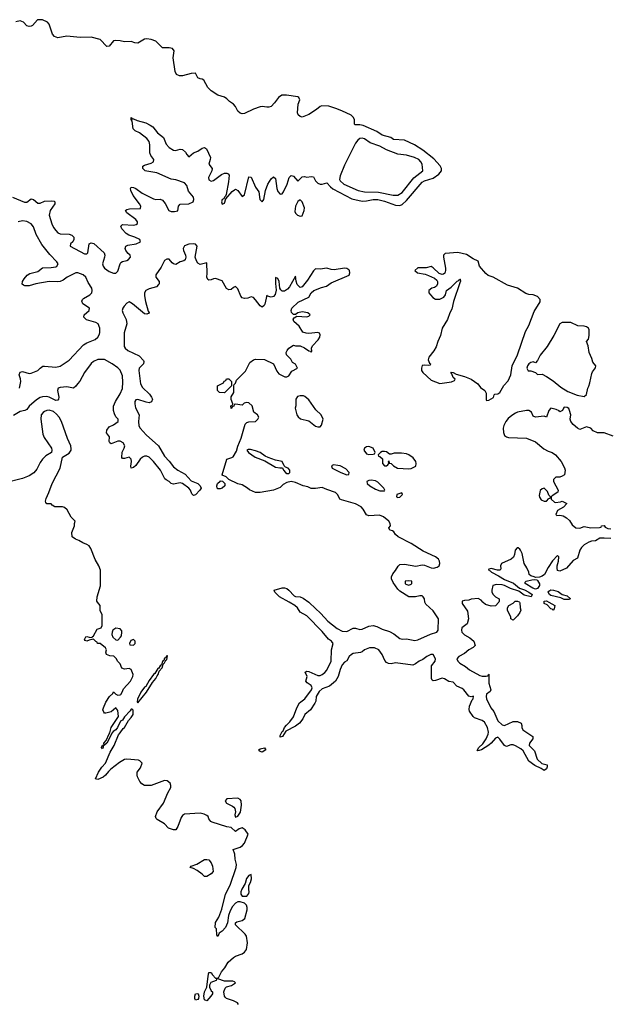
# Model space of a CAD drawing. Header units: inches. Extents: x 2106670 to 2322961, y 36024 to 224899.
# Tile 280 of 281: x 2282505 to 2287824, y 206377 to 215251. Entities that reach past the tile are written whole.
import ezdxf

# ---------------------------------------------------------------- set-up
doc = ezdxf.new("R2010")
doc.units = ezdxf.units.IN
doc.header["$MEASUREMENT"] = 0
doc.layers.add('C2280', color=7, linetype='Continuous')
doc.layers.add('C2281', color=7, linetype='Continuous')

msp = doc.modelspace()

# ---------------------------------------------------------------- linework, layer by layer
at = {"layer": 'C2280', "color": 5}
for points, elevation in [([(2284475.3, 206375.3), (2284468, 206390), (2284430, 206409), (2284368, 206430), (2284358, 206438), (2284348.7, 206450), (2284342.4, 206490), (2284356.9, 206523.1), (2284366.7, 206533.3), (2284414, 206546), (2284448.7, 206570), (2284440.4, 206580.4), (2284425.6, 206585.6), (2284350, 206583.7), (2284290, 206606), (2284278, 206602), (2284274, 206590), (2284227.1, 206572.9), (2284214.8, 206550), (2284213.4, 206530), (2284230, 206498.8), (2284241, 206490), (2284241, 206470), (2284226.4, 206450), (2284190, 206409), (2284170, 206418), (2284164.7, 206450), (2284169.6, 206490.4), (2284189.3, 206530), (2284201.2, 206630), (2284210, 206662), (2284230, 206662), (2284241.4, 206641.4), (2284270, 206612), (2284290, 206612), (2284299, 206621), (2284322.7, 206670), (2284354.1, 206705.9), (2284383.3, 206756.7), (2284430, 206798.8), (2284449.5, 206810.5), (2284510, 206831), (2284530, 206846), (2284549.2, 206870), (2284556.2, 206930), (2284549.2, 206990), (2284537.2, 207010), (2284448.4, 207091.6), (2284448, 207110), (2284460.9, 207119.1), (2284510, 207131), (2284533.2, 207150), (2284553.1, 207226.9), (2284553.6, 207250), (2284549.3, 207270), (2284530, 207289.3), (2284490, 207299.3), (2284470, 207299.3), (2284450, 207289.3), (2284421.3, 207258.7), (2284400.4, 207219.6), (2284384.5, 207175.5), (2284376, 207110), (2284357.3, 207070), (2284330, 207037.2), (2284302.8, 207017.2), (2284290, 206988.7), (2284282, 207002), (2284278, 207058), (2284266, 207070), (2284270, 207114), (2284299, 207161), (2284326, 207234), (2284359.5, 207370), (2284399.5, 207450), (2284455.1, 207610), (2284457.2, 207637.2), (2284445.2, 207685.2), (2284444, 207730), (2284428.4, 207771.6), (2284490, 207794), (2284512.1, 207807.9), (2284529, 207830), (2284564, 207910), (2284537.2, 207950), (2284510, 207966), (2284483, 207957), (2284450, 207935.3), (2284410, 207969), (2284370, 207977.2), (2284238, 208018), (2284225.2, 208025.2), (2284209.2, 208049.2), (2284202, 208070), (2284190, 208079), (2284168, 208090), (2284130, 208098), (2283988.2, 208091.8), (2283970, 208079), (2283958.8, 208061.2), (2283930, 207978), (2283911.2, 207948.9), (2283890, 207948), (2283844.7, 207964.7), (2283810, 208002), (2283742.7, 208042.7), (2283735.3, 208050), (2283728.7, 208070), (2283744, 208110), (2283799.3, 208190), (2283838.3, 208281.7), (2283866, 208330), (2283866, 208350), (2283859.3, 208370), (2283831.9, 208391.9), (2283810, 208395.1), (2283690, 208348.7), (2283630, 208348.7), (2283605.2, 208365.2), (2283586, 208386), (2283565.6, 208425.6), (2283562, 208442), (2283564, 208470), (2283592.1, 208507.9), (2283608.7, 208550), (2283588.7, 208570), (2283575.9, 208575.9), (2283470, 208586), (2283450, 208582.7), (2283405.1, 208554.9), (2283325.5, 208494.5), (2283303.8, 208476.2), (2283278, 208442), (2283256, 208424), (2283210, 208402), (2283188.7, 208408.7), (2283215.3, 208470), (2283245.2, 208514.8), (2283278, 208550), (2283319, 208650), (2283357.2, 208710), (2283393.6, 208806.4), (2283410, 208822), (2283437.2, 208862.8), (2283450, 208872), (2283484.7, 208935.3), (2283510, 208962), (2283528, 208990), (2283527.3, 209027.3), (2283518, 209038), (2283510, 209038), (2283499.8, 209020.2), (2283450, 208968), (2283430, 208938), (2283411.6, 208928.4), (2283384.7, 208870), (2283370.9, 208849.1), (2283346, 208834), (2283336.9, 208823.1), (2283290.9, 208729.1), (2283258, 208702), (2283258, 208690), (2283250, 208678), (2283242, 208690), (2283250, 208711.3), (2283266, 208714), (2283264, 208730), (2283284.7, 208755.3), (2283310, 208814), (2283318, 208822), (2283329.6, 208870), (2283395.3, 208970), (2283390, 209026), (2283370, 209048), (2283330, 209014), (2283281.2, 209001.2), (2283270, 209002), (2283262, 209010), (2283255.3, 209030), (2283259, 209050), (2283280.2, 209099.8), (2283315.3, 209150), (2283343.1, 209176.9), (2283350, 209194), (2283371.6, 209171.6), (2283390, 209162), (2283410, 209164.7), (2283415.3, 209170), (2283428.7, 209190), (2283440.2, 209219.8), (2283502, 209290), (2283522.7, 209330), (2283526, 209350), (2283510, 209394), (2283490, 209402.7), (2283450, 209397.2), (2283425.2, 209405.2), (2283410, 209446), (2283390, 209466), (2283374.6, 209494.6), (2283353.6, 209513.6), (2283316.4, 209516.4), (2283286, 209530), (2283282, 209550), (2283288, 209570), (2283278, 209590), (2283230, 209628), (2283206, 209630), (2283202, 209642), (2283190, 209646), (2283170, 209668), (2283130, 209659), (2283110, 209648.7), (2283095.3, 209655.3), (2283090, 209666), (2283102, 209690), (2283110, 209692.7), (2283130, 209684.7), (2283156.4, 209683.6), (2283158, 209690), (2283170, 209698), (2283202.5, 209757.5), (2283238, 209770), (2283248.7, 209790), (2283248.4, 209888.4), (2283230, 209926), (2283229, 209970), (2283206.5, 210000)], 40), ([(2286491.2, 210000), (2286491, 209990), (2286539, 209919), (2286548.3, 209851.7), (2286535.6, 209804.4), (2286487.9, 209770), (2286483.8, 209750), (2286488.3, 209731.7), (2286510, 209705.6), (2286559.8, 209679.8), (2286596.4, 209650), (2286607.7, 209610), (2286588.8, 209591.2), (2286548.9, 209571.1), (2286510, 209538.7), (2286460.5, 209510), (2286442, 209490), (2286450.4, 209470), (2286470.4, 209450), (2286521.4, 209421.4), (2286556, 209390), (2286650, 209340.7), (2286670, 209334.3), (2286705.2, 209334.8), (2286722, 209338), (2286728, 209350), (2286730.9, 209350.9), (2286731.5, 209270), (2286747.3, 209210), (2286742.8, 209197.2), (2286709.2, 209170.8), (2286706, 209150), (2286709.2, 209130), (2286747.6, 209050), (2286775.8, 209015.8), (2286810, 208932.4), (2286850, 208896.9), (2286870, 208890.3), (2286950, 208925.3), (2286990, 208924.9), (2287020.7, 208910), (2287028.2, 208890), (2287028.4, 208870), (2287038, 208850), (2287127.7, 208790), (2287128, 208770), (2287095.3, 208730), (2287094.4, 208710), (2287140.2, 208660.2), (2287165.9, 208585.9), (2287208.1, 208548.2), (2287254.3, 208534.3), (2287255.5, 208515.5), (2287250, 208498.4), (2287230, 208482.7), (2287203.2, 208503.2), (2287145.6, 208530), (2287090, 208567.1), (2287039.7, 208659.7), (2287018.4, 208678.4), (2286970, 208707.2), (2286950, 208714.5), (2286930, 208714.7), (2286890, 208699.7), (2286870, 208707.8), (2286830, 208767.1), (2286810, 208784.5), (2286790, 208775.1), (2286751.2, 208728.8), (2286730, 208712), (2286664, 208670), (2286642.7, 208662.7), (2286630, 208661.2), (2286625.4, 208665.4), (2286640.7, 208690), (2286676.6, 208723.4), (2286707.8, 208770), (2286724.8, 208810), (2286728.2, 208830), (2286718.8, 208870), (2286690, 208919.8), (2286670, 208933.3), (2286599.8, 208959.8), (2286588, 208970), (2286557.7, 209017.7), (2286554.1, 209034.1), (2286556.6, 209063.4), (2286580.5, 209119.5), (2286589, 209130), (2286593.2, 209153.2), (2286571.6, 209148.4), (2286550, 209154.5), (2286505.1, 209210), (2286490, 209222.4), (2286442.6, 209242.6), (2286410, 209280.9), (2286370, 209287.3), (2286330, 209311), (2286310, 209317.6), (2286250, 209294.8), (2286230, 209292.2), (2286218.6, 209298.6), (2286212.7, 209312.7), (2286213.4, 209426.6), (2286247.6, 209470), (2286249.7, 209490), (2286230, 209528), (2286218, 209530), (2286208.6, 209530), (2286172.2, 209510), (2286135.8, 209484.2), (2286101.6, 209470), (2286070, 209444), (2286045.6, 209434.4), (2285890, 209453), (2285850, 209445.6), (2285827.8, 209447.8), (2285810, 209457), (2285794.5, 209474.5), (2285770, 209529), (2285739.5, 209570), (2285702, 209590), (2285656, 209590), (2285610.6, 209570), (2285590, 209552.8), (2285574, 209546), (2285510, 209537.2), (2285494.9, 209530), (2285472.4, 209510), (2285450, 209473.2), (2285430, 209460.9), (2285410, 209435.6), (2285390, 209395.1), (2285374.6, 209330), (2285350.5, 209289.4), (2285294.6, 209245.4), (2285230, 209220.2), (2285202.7, 209197.3), (2285175.9, 209150), (2285172.1, 209110), (2285163.2, 209090), (2285122.8, 209030), (2285074.3, 208990), (2285056, 208950), (2285025.7, 208910), (2284990, 208883.1), (2284902.9, 208837.2), (2284871.2, 208790), (2284850, 208783.7), (2284850, 208798.8), (2284870, 208834), (2284878.8, 208841.2), (2284891.3, 208870), (2284907.2, 208892.8), (2284938.5, 208921.5), (2284971.6, 208968.4), (2285000.3, 209050), (2285026.3, 209093.6), (2285072.2, 209130), (2285132.6, 209210), (2285138.3, 209230), (2285131.2, 209250), (2285094.9, 209274.9), (2285083.7, 209290), (2285092.8, 209330), (2285076, 209370), (2285090, 209379.3), (2285110, 209377.4), (2285190, 209340.7), (2285210, 209341.3), (2285230, 209349.1), (2285253.8, 209366.2), (2285270.9, 209389.1), (2285309, 209470), (2285314.7, 209570), (2285327.8, 209630), (2285312.3, 209650), (2285287, 209667), (2285230, 209736.3), (2285090, 209876.8), (2285029.8, 209909.8), (2285008, 209950), (2284984.2, 209970), (2284932.4, 210000)], 20), ([(2285110.2, 210000), (2285115.9, 209995.9), (2285218.4, 209898.4), (2285280.6, 209830), (2285363.2, 209763.2), (2285410, 209738.8), (2285450, 209736.9), (2285510, 209765.3), (2285530, 209766.4), (2285570, 209753.4), (2285590, 209756.5), (2285650, 209783.9), (2285690, 209791.3), (2285722, 209782), (2285770, 209757.6), (2285837.1, 209737.2), (2285874.7, 209714.7), (2285930, 209672.4), (2285950, 209666.8), (2285990, 209670.2), (2286064.1, 209655.9), (2286090, 209660.6), (2286206.2, 209713.8), (2286261.6, 209730), (2286275, 209750), (2286276.9, 209850), (2286230, 209923.7), (2286163.2, 209983.2), (2286155.5, 209995.5), (2286155, 210000)], 20), ([(2286819.6, 210000), (2286790.8, 209969.2), (2286750, 209965.2), (2286700.9, 209980.9), (2286678, 209998), (2286676.4, 210000)], 20), ([(2287006, 210000), (2287010, 209994), (2287011.3, 209950), (2287018, 209930), (2287010, 209908), (2286990, 209878), (2286950, 209838), (2286928, 209850), (2286927.3, 209867.3), (2286898, 209930), (2286898, 209950), (2286910, 209972), (2286950, 209992), (2286958, 210000)], 20), ([(2287272.2, 210000), (2287324.7, 209970), (2287319.6, 209940.4), (2287310, 209929.2), (2287299.3, 209939.3), (2287290, 209941.2), (2287256.2, 209976.2), (2287229.6, 209989.7), (2287229.6, 210000)], 20)]:
    msp.add_lwpolyline(points, dxfattribs=dict(at, elevation=elevation))
for points, elevation in [([(2283370, 209766), (2283344.4, 209750), (2283337, 209730), (2283336.4, 209710), (2283345.1, 209685.1), (2283370, 209661), (2283390, 209658), (2283414.5, 209685.5), (2283420.9, 209699.1), (2283426.6, 209730), (2283424.1, 209744.1), (2283410, 209759.5)], 40), ([(2283530, 209666), (2283505.4, 209654.6), (2283494, 209630), (2283498, 209618), (2283530, 209614), (2283546, 209630), (2283546, 209650)], 40), ([(2283830, 209518), (2283819.8, 209500.2), (2283810, 209495.3), (2283804.7, 209475.3), (2283790, 209466), (2283783.6, 209436.4), (2283770, 209428), (2283756, 209404), (2283750, 209402), (2283722.8, 209357.2), (2283710, 209348), (2283670, 209295.3), (2283639.8, 209240.2), (2283630, 209234), (2283596, 209190), (2283565.4, 209125.4), (2283562, 209102), (2283570, 209094), (2283648.7, 209190), (2283702.7, 209277.3), (2283730, 209312), (2283742, 209338), (2283752.7, 209350), (2283762, 209378), (2283788, 209410), (2283798, 209442), (2283810, 209454), (2283822, 209478), (2283830, 209482), (2283836.4, 209516.4)], 40), ([(2284690, 208649.8), (2284670, 208654), (2284660.9, 208660.9), (2284659.3, 208670), (2284670, 208679.1), (2284710, 208686.8), (2284720.5, 208670)], 20), ([(2284470, 208236), (2284370.8, 208229.2), (2284356, 208210), (2284366.8, 208190), (2284422.4, 208162.4), (2284434.2, 208154.2), (2284441.6, 208141.6), (2284448, 208110), (2284444, 208084), (2284450, 208064.7), (2284470, 208071), (2284492.8, 208107.2), (2284502.9, 208170), (2284499.3, 208210), (2284490, 208224)], 40), ([(2284170, 207528), (2284149.2, 207549.2), (2284102.7, 207582.7), (2284070, 207602), (2284042, 207610), (2284050, 207622), (2284101.5, 207638.5), (2284170, 207680.7), (2284190, 207682.8), (2284210, 207678.8), (2284230, 207651.3), (2284241.1, 207621.1), (2284247.3, 207572.7), (2284230, 207553.2), (2284190, 207528.7)], 40), ([(2284590, 207546), (2284570, 207539), (2284548.4, 207511.6), (2284534.4, 207465.6), (2284504.4, 207415.6), (2284497.3, 207390), (2284496, 207370), (2284510, 207351.3), (2284550, 207351.3), (2284570, 207374), (2284573.2, 207390), (2284568.4, 207411.6), (2284568.4, 207448.4), (2284584.7, 207475.3), (2284592.9, 207507.1)], 40), ([(2284090, 206415.1), (2284082, 206430), (2284082.6, 206450), (2284090, 206470.4), (2284110, 206474), (2284113.4, 206470), (2284119.3, 206450), (2284116.3, 206430), (2284110, 206421.2)], 40)]:
    msp.add_lwpolyline(points, close=True, dxfattribs=dict(at, elevation=elevation))
at = {"layer": 'C2281', "color": 5}
for points, elevation in [([(2282439.5, 213650), (2282550, 213606.8), (2282570, 213607.1), (2282610, 213635.3), (2282630, 213630.3), (2282670, 213596), (2282690, 213597.8), (2282730, 213615), (2282790, 213618.2), (2282815, 213615), (2282820.3, 213610), (2282820.7, 213590), (2282780.1, 213530), (2282769.5, 213490), (2282793.2, 213410), (2282810, 213377.8), (2282830, 213351.7), (2282850, 213330.3), (2282870, 213320.7), (2282950, 213318), (2282975.3, 213310), (2282992.9, 213290), (2282994, 213270), (2282982.8, 213250), (2282964, 213230), (2282961.1, 213210), (2283090, 213140.2), (2283110, 213140.3), (2283118.7, 213150), (2283130, 213230.4), (2283150, 213240.2), (2283172.9, 213232.9), (2283266.4, 213150), (2283270.9, 213130), (2283268.3, 213110), (2283251.4, 213050), (2283257.6, 213030), (2283270, 213011.1), (2283310, 212980.8), (2283350, 212966.8), (2283370, 212967.6), (2283390, 212984.7), (2283408.6, 213051.4), (2283417.2, 213062.8), (2283430, 213071.4), (2283470, 213080.7), (2283486.3, 213090), (2283503.5, 213110), (2283500.5, 213130), (2283483.1, 213143.1), (2283461.1, 213170), (2283455.3, 213190), (2283461.2, 213210), (2283480.4, 213219.7), (2283553.6, 213230), (2283591.8, 213250), (2283586, 213270), (2283543.6, 213290), (2283487.4, 213307.4), (2283462.9, 213322.9), (2283424.9, 213364.9), (2283415.8, 213390), (2283430, 213404.2), (2283530, 213400.5), (2283554.5, 213405.5), (2283565.1, 213414.9), (2283566, 213430), (2283550.8, 213450), (2283469.6, 213510), (2283458.4, 213530), (2283470, 213540.4), (2283494.3, 213545.7), (2283591.8, 213550), (2283595.1, 213570), (2283584.8, 213590), (2283527.9, 213667.9), (2283507.2, 213710), (2283503.6, 213730), (2283510, 213740.7), (2283530, 213738.9), (2283550, 213730.2), (2283608.9, 213688.9), (2283710, 213634.9), (2283730, 213629.2), (2283770, 213634), (2283790, 213624.9), (2283815.1, 213595.1), (2283848.8, 213530), (2283870, 213521.8), (2283898.9, 213521.1), (2283930.9, 213529.1), (2283934, 213570), (2283950, 213588), (2284030, 213591.4), (2284066.3, 213610), (2284074.6, 213630), (2284071.2, 213650), (2284026.4, 213706.4), (2284010, 213756.3), (2283990, 213780.7), (2283910, 213808.4), (2283870, 213814.3), (2283739, 213870), (2283650, 213884.4), (2283636, 213890), (2283614.5, 213910), (2283613.2, 213930), (2283630, 213939.3), (2283690, 213958), (2283709.2, 213970), (2283712.3, 213990), (2283686.5, 214026.5), (2283677, 214050), (2283676.6, 214123.4), (2283670, 214152), (2283650, 214178.7), (2283584.5, 214230), (2283544, 214250), (2283527.3, 214267.3), (2283517.5, 214337.5), (2283509, 214351), (2283509.1, 214370.9), (2283518, 214358), (2283530, 214358.8), (2283563.1, 214343.1), (2283641.7, 214321.7), (2283681.4, 214301.4), (2283704.4, 214284.4), (2283746.7, 214230), (2283799.3, 214190), (2283824.9, 214130), (2283850, 214099.5), (2283890, 214075.3), (2283907.2, 214072.8), (2283950, 214085.5), (2283970, 214082), (2283997.2, 214057.2), (2284010, 214034.8), (2284030, 214014.8), (2284069.7, 214050.3), (2284110, 214065.7), (2284150, 214092.7), (2284170, 214100.5), (2284187.2, 214087.2), (2284222.4, 214010), (2284221.3, 213990), (2284208.4, 213950), (2284239.1, 213910), (2284234.9, 213890), (2284206.7, 213830), (2284210, 213808.2), (2284230, 213796.4), (2284250, 213800.3), (2284323.8, 213856.2), (2284350, 213867), (2284370, 213868.2), (2284382, 213862), (2284390.3, 213850.3), (2284386.3, 213790), (2284364.4, 213675.6), (2284359.5, 213660.5), (2284350, 213652.7), (2284342.8, 213637.2), (2284330, 213629), (2284322.4, 213610), (2284330, 213588.5), (2284350, 213598.8), (2284363.2, 213636.8), (2284417.7, 213702.3), (2284441.2, 213718.8), (2284450, 213722), (2284470, 213710.7), (2284510, 213656), (2284530, 213671), (2284570, 213836), (2284590, 213830.6), (2284630, 213741.6), (2284659.6, 213699.6), (2284669.1, 213630), (2284690, 213608.2), (2284703.7, 213630), (2284720.4, 213710), (2284739.8, 213770), (2284770, 213815.5), (2284790, 213834.8), (2284810, 213821), (2284819.6, 213730), (2284830, 213702), (2284850, 213679.1), (2284870, 213682.8), (2284881, 213699), (2284915.6, 213770), (2284931.7, 213828.3), (2284950, 213847.3), (2284970, 213840.7), (2285010, 213796), (2285050, 213834), (2285070, 213837.3), (2285090.8, 213830.8), (2285130, 213838), (2285150, 213833.4), (2285170, 213798.8), (2285190, 213777.3), (2285210, 213767.7), (2285230, 213767.3), (2285270, 213780.7), (2285303.2, 213743.2), (2285326.9, 213726.9), (2285497.2, 213637.2), (2285590, 213616.3), (2285630, 213618.8), (2285690, 213631.4), (2285730, 213631), (2285790, 213615.7), (2285890, 213579.7), (2285930, 213576.1), (2285950, 213585.4), (2285990, 213622.4), (2286130, 213787.5), (2286150, 213799.9), (2286230, 213822.4), (2286281.5, 213858.5), (2286302.9, 213890), (2286303.7, 213910), (2286293.3, 213933.3), (2286236.5, 213996.6), (2286135.7, 214075.7), (2286062, 214122), (2285970, 214164.5), (2285872.7, 214170), (2285848.3, 214188.3), (2285770, 214209.8), (2285722.2, 214242.2), (2285598.1, 214298.1), (2285570, 214304.4), (2285523.5, 214303.5), (2285519.5, 214310), (2285521.7, 214350), (2285510, 214373.6), (2285490.9, 214390), (2285407.8, 214430), (2285353.6, 214450), (2285290, 214471.4), (2285226.1, 214473.9), (2285210.8, 214470), (2285178, 214442), (2285110, 214396.2), (2285050, 214372.7), (2285030, 214377.2), (2285012.3, 214392.3), (2285006, 214410), (2285013.3, 214490), (2285027.3, 214530), (2285020.7, 214550), (2285010, 214554.8), (2284909, 214570), (2284864.9, 214570), (2284836.5, 214550), (2284799.7, 214500.3), (2284770, 214469.6), (2284750, 214462.4), (2284730, 214461.3), (2284690, 214468.2), (2284670, 214466), (2284610, 214445.6), (2284530, 214406.3), (2284510, 214402), (2284490, 214407.6), (2284470, 214426.6), (2284448, 214470), (2284430, 214489.6), (2284393.5, 214513.5), (2284370, 214536.9), (2284350, 214551.3), (2284289.7, 214569.7), (2284229.7, 214609.7), (2284200.4, 214640.4), (2284164.7, 214704.7), (2284150, 214715.3), (2284130, 214718), (2284110, 214728), (2284090, 214768), (2284050, 214764.5), (2283970, 214745.6), (2283945.6, 214745.6), (2283918, 214758), (2283905.4, 214785.4), (2283888.6, 214908.6), (2283895.3, 214970), (2283882.4, 214990), (2283850, 214998.1), (2283790, 214995.9), (2283730, 215056.5), (2283690, 215072.3), (2283650, 215079.4), (2283630, 215075.3), (2283570, 215039.1), (2283541, 215040.9), (2283510, 215053.2), (2283450, 215051.3), (2283410, 215061.5), (2283370, 215063.7), (2283350, 215059.5), (2283310, 215011.7), (2283290, 215010.7), (2283230, 215072), (2283150, 215094), (2283050.4, 215090.4), (2282930, 215102.8), (2282847.4, 215087.4), (2282819.5, 215099.5), (2282802, 215122), (2282771.8, 215210), (2282756, 215230), (2282710, 215251), (2282666.4, 215250), (2282622, 215198), (2282610, 215191.6), (2282590, 215189.7), (2282570, 215196.5), (2282540.3, 215230), (2282510, 215239.9), (2282470, 215232.3)], 20), ([(2282503.7, 211930), (2282515.1, 211990), (2282513.1, 212013.1), (2282501.6, 212050), (2282510, 212073.4), (2282530, 212079.8), (2282590, 212061.9), (2282610, 212066.4), (2282670, 212087.8), (2282690, 212111.5), (2282712.6, 212127.4), (2282730, 212129.5), (2282830, 212118), (2282870, 212127.2), (2282950, 212181.6), (2283080.4, 212319.6), (2283110, 212339.2), (2283183.5, 212370), (2283209.8, 212390), (2283223.5, 212416.5), (2283227.9, 212432.1), (2283225.8, 212470), (2283210.9, 212510.9), (2283190, 212523), (2283106.6, 212546.6), (2283083.5, 212570), (2283086.4, 212590), (2283129.7, 212630), (2283133.7, 212650), (2283074.6, 212690), (2283066.2, 212713.8), (2283071.6, 212730), (2283081.3, 212738.7), (2283137.1, 212770), (2283153.5, 212790), (2283159.2, 212810), (2283155, 212830), (2283121.1, 212881.1), (2283100.2, 212930), (2283076.8, 212950), (2283030, 212968.8), (2283010, 212968.2), (2282933.8, 212930), (2282897.2, 212902.8), (2282870, 212889.9), (2282847.1, 212887.1), (2282770, 212892.2), (2282650.7, 212870), (2282590, 212852.9), (2282552.9, 212852.9), (2282538, 212858), (2282528, 212868), (2282529.7, 212890), (2282544.6, 212915.4), (2282572.8, 212947.2), (2282596.6, 212963.4), (2282670, 212980.9), (2282710, 213014), (2282790, 213016.6), (2282830, 213024.8), (2282839.7, 213030), (2282851.8, 213050), (2282840.7, 213070), (2282775.9, 213135.9), (2282703.3, 213223.3), (2282654.6, 213314.6), (2282630, 213383), (2282608.7, 213410), (2282570, 213431.6), (2282530, 213437), (2282490, 213429.8)], 20), ([(2286155, 210000), (2286151.6, 210030), (2286139.3, 210050), (2286130, 210057), (2286110, 210057), (2286068.8, 210048.9), (2286010, 210048.7), (2285930, 210099), (2285910, 210119), (2285870, 210178), (2285854, 210210), (2285853.2, 210230), (2285864.5, 210255.5), (2285890, 210286.8), (2285913, 210327), (2285930, 210340.5), (2285970, 210344.6), (2286073.6, 210326.4), (2286130, 210337.1), (2286150, 210334), (2286210, 210309.2), (2286233.4, 210306.6), (2286264.9, 210315.1), (2286282.9, 210330), (2286287.8, 210350), (2286286.3, 210370), (2286276.9, 210390), (2286249.6, 210410), (2286139.4, 210459.4), (2286030.5, 210530.5), (2285912.8, 210590), (2285891.2, 210610), (2285874.2, 210634.2), (2285862.9, 210642.9), (2285838, 210650), (2285829.3, 210670), (2285844, 210690), (2285841.2, 210710), (2285829.2, 210730), (2285782, 210770), (2285745.6, 210785.6), (2285650, 210778), (2285630, 210788.7), (2285599.6, 210839.6), (2285579.1, 210859.1), (2285530, 210886.6), (2285402, 210922), (2285388, 210930), (2285369, 210969), (2285348.8, 210988.9), (2285270, 211015.3), (2285230, 211034), (2285170, 211025.2), (2285130, 211026.6), (2285100.9, 211040.9), (2285058, 211050), (2284990, 211079), (2284949.3, 211089.3), (2284910, 211080.5), (2284878.9, 211061.1), (2284850, 211035.6), (2284790, 211011.5), (2284670, 210989.6), (2284629.4, 210989.4), (2284574.6, 211014.6), (2284558, 211030), (2284510, 211058), (2284470, 211068), (2284387.3, 211107.3), (2284366, 211130), (2284330, 211146), (2284329.2, 211149.2), (2284369.7, 211290), (2284415.8, 211304.2), (2284427.7, 211312.3), (2284457.1, 211362.9), (2284470, 211406.8), (2284500.5, 211479.5), (2284535.3, 211604.7), (2284550, 211619.1), (2284570, 211625.5), (2284629.2, 211630.8), (2284648.7, 211650), (2284658, 211670), (2284648, 211690), (2284614.6, 211714.6), (2284599, 211770), (2284570, 211799), (2284550, 211802), (2284526, 211794), (2284510, 211778), (2284450, 211786), (2284438, 211782), (2284432.7, 211767.3), (2284418, 211762), (2284410, 211746), (2284406, 211770), (2284422, 211778), (2284426, 211790), (2284408.8, 211828.9), (2284408.8, 211851.1), (2284433.2, 211890), (2284435.3, 211950), (2284438, 211962), (2284450, 211974), (2284458, 212002), (2284538, 212082), (2284578, 212162), (2284610, 212184.7), (2284630, 212191), (2284710, 212186.8), (2284790.6, 212150.6), (2284822, 212082), (2284839.6, 212059.6), (2284892.7, 212032.7), (2284910, 212032), (2284930, 212042), (2284956.4, 212083.6), (2285006, 212110), (2284990, 212146), (2284962, 212162), (2284948, 212190), (2284909.1, 212229.1), (2284906, 212250), (2284913.2, 212270), (2284930, 212290.8), (2284970, 212318), (2284990, 212312), (2285030, 212311.3), (2285070, 212294.8), (2285110, 212266), (2285123.6, 212263.6), (2285130, 212254), (2285135.3, 212264.7), (2285132.7, 212290), (2285142, 212310), (2285194.1, 212365.9), (2285209.5, 212390), (2285212.6, 212410), (2285205.1, 212425.1), (2285190, 212432.8), (2285110, 212423.1), (2285084.4, 212424.4), (2285054.9, 212434.9), (2285022.7, 212490), (2284973.2, 212530), (2284969.3, 212550.7), (2284976.5, 212563.5), (2285001.2, 212578.8), (2285090, 212573.4), (2285110, 212578.8), (2285121.2, 212590), (2285101.2, 212610), (2285050, 212618.7), (2285011.3, 212610), (2284990, 212594), (2284970, 212594), (2284952.7, 212612.7), (2284949.4, 212630), (2284955.1, 212650), (2285013.6, 212706.4), (2285108, 212750), (2285129, 212790), (2285154, 212810), (2285222.8, 212837.2), (2285269, 212850), (2285310, 212879.5), (2285471.5, 212948.5), (2285479.6, 212970), (2285475.8, 212990), (2285470, 212996.9), (2285450, 213009.7), (2285430, 213011), (2285336.9, 212996.9), (2285310, 212999.2), (2285270, 213011.3), (2285210, 213001.7), (2285170, 213005.1), (2285150, 212987.6), (2285096.1, 212903.9), (2285050, 212842.7), (2285030, 212836), (2285003.6, 212863.6), (2284993.8, 212893.8), (2284990, 212938), (2284936.5, 212843.5), (2284918, 212822), (2284890, 212803.7), (2284870, 212802.7), (2284856.2, 212816.2), (2284849, 212830), (2284842, 212890), (2284830, 212917.2), (2284810, 212928), (2284807.8, 212872.2), (2284814.4, 212814.4), (2284804.7, 212775.3), (2284790, 212756), (2284770, 212749.4), (2284738, 212758), (2284730, 212768), (2284713.1, 212686.9), (2284706.4, 212673.6), (2284690, 212660.9), (2284670, 212672.3), (2284630, 212727.3), (2284610, 212747.3), (2284590, 212753.6), (2284559.4, 212740.6), (2284530, 212736.9), (2284510, 212744.2), (2284498.2, 212758.2), (2284470, 212823.7), (2284450, 212846), (2284430, 212837), (2284410, 212819.6), (2284390, 212815.1), (2284367.5, 212827.5), (2284330, 212897), (2284270, 212916.9), (2284250, 212914.7), (2284230, 212905.4), (2284210, 212904), (2284199.5, 212910), (2284189.7, 212930), (2284194.5, 212965.5), (2284190, 213059), (2284130, 213046), (2284110, 213057), (2284096.8, 213076.8), (2284086, 213110), (2284102.2, 213210), (2284087.6, 213227.6), (2284070.4, 213230.4), (2284030, 213226.8), (2283988.2, 213211.8), (2283978.4, 213190), (2283981.4, 213170), (2283999.7, 213130), (2284002.8, 213110), (2283994.4, 213085.6), (2283982.5, 213077.5), (2283950, 213067.6), (2283910, 213044.7), (2283890, 213049.7), (2283878.3, 213058.3), (2283850, 213091.1), (2283830, 213094), (2283810, 213079.2), (2283780.4, 213019.6), (2283732.8, 212950), (2283732.3, 212930), (2283760.7, 212890), (2283760.7, 212870), (2283756.6, 212863.4), (2283736.6, 212843.4), (2283670, 212825.4), (2283640.6, 212810), (2283630.2, 212790), (2283630, 212761), (2283639.7, 212710), (2283663.7, 212623.7), (2283672, 212610), (2283670, 212605.2), (2283650, 212597.4), (2283630, 212599.2), (2283521.2, 212690), (2283490, 212707.2), (2283470, 212696.8), (2283447.6, 212670), (2283434, 212650), (2283428.8, 212630), (2283433.2, 212610), (2283464.2, 212550), (2283469, 212510), (2283446.6, 212430), (2283446.9, 212306.9), (2283454.6, 212290), (2283480.3, 212270), (2283582.6, 212222.6), (2283619.1, 212179.1), (2283623.2, 212170), (2283619.6, 212150), (2283582.6, 212110), (2283576.8, 212090), (2283593.7, 211970), (2283610, 211934.6), (2283675.3, 211875.3), (2283693.4, 211850), (2283700.3, 211830), (2283693.7, 211806.3), (2283670, 211798.5), (2283642.9, 211802.9), (2283570, 211827.1), (2283550, 211824.2), (2283543.2, 211810), (2283541.2, 211790), (2283547.8, 211752.2), (2283581.3, 211690), (2283574, 211630), (2283579.7, 211590), (2283591.4, 211570), (2283643.9, 211510), (2283754.3, 211410), (2283810, 211315.6), (2283851.4, 211271.4), (2283890, 211220.3), (2283929.5, 211189.5), (2283995, 211155), (2284050, 211095.8), (2284110, 211070.5), (2284130.8, 211050), (2284138.8, 211030), (2284126.8, 211010), (2284090, 210969), (2284070, 210962), (2284056.5, 210976.5), (2284043.7, 211010), (2284029.4, 211030), (2283971.9, 211071.9), (2283950, 211078), (2283890, 211063.7), (2283870, 211069.3), (2283850, 211089.3), (2283823.6, 211103.6), (2283813.3, 211113.3), (2283772, 211190), (2283711.6, 211270), (2283670, 211308.6), (2283650, 211318.5), (2283630, 211316.8), (2283610, 211307.6), (2283590.3, 211290), (2283550, 211234.3), (2283530, 211214), (2283510, 211209.2), (2283507.4, 211227.4), (2283513.1, 211270), (2283509.7, 211290), (2283490, 211308.2), (2283450, 211294.7), (2283430, 211296), (2283425.7, 211305.7), (2283427.7, 211352.3), (2283447, 211390), (2283451.4, 211410), (2283438.4, 211438.4), (2283410, 211451.8), (2283388.7, 211451.3), (2283330, 211427.6), (2283318.4, 211438.4), (2283312.3, 211450), (2283312.7, 211492.7), (2283287.3, 211527.3), (2283289.5, 211550.5), (2283310, 211581), (2283350, 211599.3), (2283391.3, 211630), (2283391.3, 211650), (2283371.9, 211671.8), (2283358, 211698), (2283351.2, 211730), (2283351.2, 211768.8), (2283366.6, 211810), (2283410, 211878), (2283430, 211926), (2283435.3, 211984.7), (2283430, 212040.9), (2283410, 212090.8), (2283390, 212112.2), (2283339.1, 212150), (2283270, 212189.1), (2283210, 212188.3), (2283170.3, 212170), (2283150, 212152.3), (2283090, 212071.9), (2283047.7, 211992.3), (2283025.3, 211970), (2283010, 211946.6), (2282990.7, 211930), (2282930, 211940.7), (2282870, 211936.3), (2282850.4, 211930), (2282846.2, 211910), (2282856.3, 211850), (2282855.2, 211830), (2282850, 211822.7), (2282830, 211817.7), (2282770, 211848.6), (2282750, 211853.8), (2282710, 211850.8), (2282690, 211844.6), (2282656.5, 211823.5), (2282591.1, 211768.9), (2282570, 211738.3), (2282552.9, 211727.1), (2282510, 211719.9), (2282450, 211684.8)], 20), ([(2287850, 211498), (2287770, 211528), (2287710, 211526), (2287670, 211546), (2287650, 211568), (2287610, 211582), (2287550, 211558), (2287530, 211568.7), (2287490, 211602), (2287469, 211630), (2287462, 211650), (2287468, 211690), (2287458, 211730), (2287450, 211746), (2287436.4, 211756.4), (2287410, 211758), (2287402, 211750), (2287392.7, 211727.3), (2287370, 211718), (2287364.7, 211724.7), (2287337, 211737), (2287290, 211748.7), (2287271.3, 211730), (2287250, 211668), (2287230, 211678), (2287150, 211668), (2287130, 211678), (2287113.6, 211713.6), (2287090, 211728.7), (2287070, 211729), (2286990, 211713.3), (2286970, 211706), (2286936.9, 211683.1), (2286904.5, 211655.5), (2286883.8, 211630), (2286865.9, 211594.1), (2286860.3, 211570), (2286861.7, 211530), (2286870, 211504), (2286890, 211490.4), (2286906.7, 211486.7), (2287070, 211478), (2287150, 211446), (2287224.5, 211384.5), (2287263.5, 211363.5), (2287302, 211350), (2287332, 211330), (2287382, 211270), (2287411.2, 211211.1), (2287418, 211190), (2287412, 211150), (2287390, 211135.3), (2287370, 211128.7), (2287332.7, 211127.3), (2287312.7, 211107.3), (2287312, 211090), (2287354, 211010), (2287352.7, 210992.7), (2287299.6, 210960.4), (2287292, 210950), (2287292, 210930), (2287321, 210901), (2287330, 210898), (2287375.3, 210904.7), (2287390, 210912), (2287432, 210890), (2287403.6, 210856.4), (2287350, 210826), (2287334, 210790), (2287342, 210782), (2287370, 210784.7), (2287399.6, 210779.6), (2287430, 210762), (2287456.9, 210736.9), (2287479.6, 210699.6), (2287514, 210670), (2287550, 210667.3), (2287590, 210682.8), (2287650, 210670.8), (2287727.3, 210672.7), (2287742, 210678), (2287746, 210690), (2287770, 210691.3), (2287778, 210678), (2287803.6, 210663.6), (2287830, 210662)], 20), ([(2283206.5, 210000), (2283199, 210010), (2283202, 210050), (2283232.9, 210147.1), (2283233.2, 210290), (2283219, 210330), (2283184.8, 210384.8), (2283144.7, 210484.7), (2283130, 210508), (2283110, 210522), (2283074.6, 210534.6), (2283038, 210558), (2283008, 210570), (2282978, 210590), (2282974, 210630), (2282998, 210690), (2282998, 210710), (2283006, 210730), (2282970, 210766), (2282932.5, 210832.5), (2282910, 210853.2), (2282890, 210859), (2282821.2, 210861.2), (2282796.4, 210876.4), (2282790, 210886), (2282750, 210886), (2282740.4, 210900.4), (2282738, 210910), (2282743.1, 210936.9), (2282768.7, 210990), (2282797.2, 211070), (2282868.3, 211210), (2282892.1, 211307.9), (2282950, 211343.8), (2282967.8, 211370), (2282970, 211382), (2282966.9, 211410), (2282935.9, 211475.9), (2282880.7, 211630), (2282860.3, 211670), (2282837, 211697), (2282810, 211718.2), (2282770, 211731.2), (2282750, 211728.7), (2282730, 211719.8), (2282715.3, 211710), (2282698.7, 211690), (2282696.5, 211650), (2282714.9, 211514.9), (2282726.3, 211486.3), (2282790.8, 211390), (2282796, 211370), (2282790.7, 211349.3), (2282741.4, 211318.6), (2282710, 211289.6), (2282690, 211259.5), (2282660.8, 211199.2), (2282633.6, 211166.4), (2282590, 211138.7), (2282530, 211115.4), (2282364.9, 211075.1)], 40), ([(2287830, 210574), (2287770, 210579.3), (2287730, 210577.2), (2287690, 210555.3), (2287654, 210550), (2287630, 210541.2), (2287590, 210517.2), (2287565.8, 210494.2), (2287550.8, 210470), (2287530, 210398), (2287490, 210378), (2287430, 210308.7), (2287370, 210282), (2287350, 210288), (2287346.8, 210306.8), (2287346.6, 210330), (2287358, 210370), (2287362, 210410), (2287350, 210422), (2287304.9, 210375.1), (2287265.3, 210314.7), (2287230.4, 210250), (2287210, 210235.1), (2287186, 210226), (2287150, 210222), (2287138, 210230), (2287110, 210237), (2287095.1, 210250), (2287091.6, 210270), (2287073.7, 210310), (2287049.6, 210350), (2287030, 210439), (2287016.3, 210470), (2287010, 210479.5), (2286993.2, 210490), (2286984.7, 210490), (2286967.3, 210470), (2286962, 210430), (2286951.9, 210408.1), (2286930.7, 210390), (2286845.5, 210350), (2286836.4, 210330), (2286838.5, 210301.5), (2286832, 210290), (2286809.6, 210289.6), (2286750, 210304.5), (2286730, 210299), (2286727.2, 210290), (2286743, 210283), (2286753, 210270), (2286818.6, 210238.6), (2286870, 210205.3), (2286953.1, 210173.1), (2287005.8, 210125.8), (2287052.1, 210112.1), (2287092, 210092), (2287120.7, 210070), (2287111.3, 210050), (2287050, 210064.5), (2286999.7, 210099.7), (2286925.7, 210125.7), (2286872.2, 210152.2), (2286850, 210158.5), (2286798.3, 210161.7), (2286766, 210150), (2286756, 210110), (2286756, 210090), (2286770.5, 210070.5), (2286790.5, 210050.5), (2286822, 210030), (2286823.6, 210023.6), (2286824.7, 210010), (2286819.8, 210000.2), (2286819.6, 210000)], 20), ([(2284932.4, 210000), (2284846, 210050), (2284802, 210090), (2284798, 210110), (2284869.6, 210130.4), (2284890.4, 210130.3), (2284910, 210123), (2284930, 210108), (2284977.5, 210057.5), (2284990, 210051.8), (2285030, 210047.9), (2285058, 210038), (2285110.2, 210000)], 20), ([(2286676.4, 210000), (2286660.4, 210020.4), (2286634.6, 210034.6), (2286570.5, 210029.5), (2286550, 210019.3), (2286510, 210017.2), (2286491.3, 210008.7), (2286491.2, 210000)], 20), ([(2286958, 210000), (2286968, 210010), (2286990, 210011), (2287003.6, 210003.6), (2287006, 210000)], 20), ([(2287229.6, 210000), (2287229.6, 210010), (2287250, 210012.7), (2287272.2, 210000)], 20)]:
    msp.add_lwpolyline(points, dxfattribs=dict(at, elevation=elevation))
for points, elevation in [([(2285590, 214184), (2285570, 214180.4), (2285550, 214165.7), (2285530, 214136.8), (2285430, 213940.9), (2285390, 213845.1), (2285385.7, 213810), (2285390, 213797.6), (2285424.6, 213770), (2285553.4, 213710), (2285610, 213699.4), (2285737.2, 213697.2), (2285870, 213668.2), (2285910, 213668.6), (2285950, 213692.4), (2286055.5, 213824.5), (2286136, 213890), (2286129.2, 213950), (2286119.3, 213970), (2286099.3, 213990), (2286062, 214010), (2285990, 214029.4), (2285910, 214039.5), (2285810, 214078.9), (2285749.5, 214110), (2285662, 214142), (2285610, 214176)], 40), ([(2285030, 213627.6), (2285010, 213612), (2284990.2, 213570), (2284983.7, 213523.7), (2284987.9, 213507.9), (2285008.4, 213490), (2285030, 213481.1), (2285050, 213484.4), (2285066.2, 213530), (2285070, 213555.3), (2285050, 213609.6)], 20), ([(2286450, 213151.8), (2286337.7, 213142.3), (2286322, 213130), (2286321.3, 213110), (2286340.3, 213010), (2286340.3, 212990), (2286333.5, 212966.5), (2286322, 212958), (2286310, 212955.1), (2286282, 212962), (2286230, 213013.3), (2286210, 213026.6), (2286165.8, 213014.2), (2286090, 213013.1), (2286063.7, 212990), (2286087.7, 212970), (2286157.4, 212957.4), (2286186.7, 212946.7), (2286240.3, 212920.3), (2286262, 212902), (2286268, 212890), (2286268, 212870), (2286258.8, 212850), (2286242, 212838), (2286218, 212830), (2286191.3, 212810), (2286191.3, 212790), (2286204.7, 212770), (2286227.1, 212747.1), (2286251, 212731), (2286290, 212731), (2286324, 212750), (2286339, 212770), (2286348.8, 212811.1), (2286390, 212841), (2286444.8, 212895.2), (2286459.3, 212900.7), (2286470, 212911.3), (2286474, 212910), (2286471.2, 212908.9), (2286474.4, 212894.4), (2286470, 212878), (2286411.7, 212710), (2286398.3, 212641.7), (2286378, 212610), (2286357.3, 212550), (2286310, 212469.3), (2286296.3, 212403.7), (2286270, 212349), (2286256.5, 212303.5), (2286235.1, 212264.9), (2286189, 212210), (2286184.6, 212184.6), (2286196.7, 212156.7), (2286206, 212150), (2286202, 212138), (2286190, 212134), (2286150, 212138), (2286130, 212132.7), (2286123.1, 212110), (2286124.9, 212090), (2286135.5, 212070), (2286210, 212000.5), (2286290, 211973), (2286394, 211986), (2286422, 211998), (2286426, 212010), (2286410, 212026), (2286398, 212058), (2286388, 212070), (2286390, 212074), (2286410, 212072), (2286436, 212056), (2286510, 212034.8), (2286570, 212010.7), (2286630.4, 211970.4), (2286655.3, 211935.3), (2286694.8, 211910), (2286705.7, 211885.7), (2286705.2, 211825.2), (2286710, 211818), (2286730, 211821), (2286772.9, 211847.1), (2286778, 211870), (2286784, 211876), (2286810, 211878.8), (2286830, 211891), (2286866.2, 211953.8), (2286903.7, 211996.3), (2286929.2, 212050), (2286940.9, 212130), (2286987.8, 212230), (2287059.7, 212440.3), (2287090, 212493.4), (2287138.2, 212621.8), (2287192.1, 212707.9), (2287194, 212730), (2287170, 212756.2), (2287130.4, 212769.7), (2287090, 212774.3), (2287063, 212783), (2286989.3, 212830), (2286899.7, 212859.7), (2286770, 212931.5), (2286725.1, 212945.1), (2286702.4, 212962.4), (2286645.2, 213030), (2286634.6, 213074.6), (2286590, 213095.3), (2286530, 213134)], 20), ([(2287470, 212522.7), (2287390, 212521.2), (2287370, 212508.7), (2287316.7, 212403.3), (2287255.2, 212304.8), (2287192.8, 212227.2), (2287170, 212178), (2287150, 212158), (2287130, 212168), (2287110, 212162), (2287092, 212150), (2287078, 212130), (2287072, 212110), (2287086, 212086), (2287110, 212084.7), (2287150, 212072), (2287170, 212054), (2287210, 212056), (2287250, 212036.3), (2287310, 211995.5), (2287378.3, 211938.3), (2287441.3, 211901.3), (2287526.4, 211866.4), (2287590, 211854), (2287610, 211872), (2287620.5, 211930), (2287631.6, 211948.4), (2287640.9, 211979.1), (2287657.2, 212062.7), (2287663.1, 212076.9), (2287692.3, 212112.3), (2287693.2, 212130), (2287665.6, 212165.6), (2287658.6, 212198.6), (2287633.2, 212250), (2287625.2, 212310), (2287609, 212350), (2287628, 212372), (2287634, 212406), (2287634.6, 212454.6), (2287628, 212470), (2287610, 212482), (2287590, 212488.7), (2287532.9, 212492.9)], 20), ([(2284350, 211888.7), (2284306, 211890), (2284288, 211910), (2284286, 211950), (2284342, 211978), (2284347.3, 211992.7), (2284362, 211998), (2284367.3, 212012.7), (2284390, 212014), (2284414, 211990), (2284414, 211950), (2284399.6, 211940.4)], 20), ([(2285030, 211862), (2285006, 211854), (2284991.3, 211830), (2284991, 211770), (2284986, 211750), (2285000.7, 211690), (2285012.5, 211672.5), (2285033, 211653), (2285110, 211634), (2285170, 211587.7), (2285190, 211580.7), (2285210, 211581), (2285224.7, 211595.3), (2285239, 211650), (2285219, 211690), (2285173.8, 211733.8), (2285110, 211824), (2285074.6, 211854.6), (2285060.4, 211860.4)], 20), ([(2285650, 211405.2), (2285630, 211401.2), (2285611.3, 211390), (2285606, 211370), (2285630, 211338), (2285650, 211331), (2285690, 211334), (2285702, 211338), (2285706, 211350), (2285688, 211390)], 20), ([(2284583.5, 211376.5), (2284564, 211376), (2284552, 211370), (2284566, 211350), (2284627.4, 211307.4), (2284714.4, 211274.4), (2284810, 211219.3), (2284849.4, 211210.6), (2284871.6, 211211.6), (2284881, 211190), (2284898, 211170), (2284910, 211161), (2284930, 211162), (2284938, 211170), (2284939, 211190), (2284922, 211210), (2284899, 211219), (2284888.4, 211228.4), (2284868.7, 211270), (2284810, 211280.5), (2284744.2, 211304.2), (2284716.6, 211316.6), (2284670, 211349.4), (2284630, 211363.7)], 20), ([(2285790, 211358), (2285770, 211358), (2285754, 211350), (2285734, 211330), (2285738, 211318), (2285750, 211314), (2285772.7, 211292.7), (2285771.3, 211250), (2285790, 211231.3), (2285810, 211231.3), (2285820.2, 211239.8), (2285828.7, 211250), (2285826, 211270), (2285830, 211274), (2285834, 211254), (2285850, 211252), (2285872, 211230), (2285907.9, 211207.9), (2286010, 211202.8), (2286030, 211206.8), (2286072.3, 211227.7), (2286077.2, 211250), (2286072.3, 211270), (2286050, 211301.2), (2286010, 211329.2), (2285990, 211337.2), (2285944.7, 211344.7), (2285876.9, 211343.1), (2285850, 211335.3), (2285836.4, 211336.4), (2285810, 211355.3)], 20), ([(2285330, 211239), (2285312, 211230), (2285318.8, 211210), (2285396, 211170), (2285450, 211148.2), (2285468.7, 211151.3), (2285474, 211170), (2285442, 211202), (2285390, 211229), (2285370, 211234)], 20), ([(2284310, 211022), (2284290, 211024), (2284284, 211030), (2284281.2, 211050), (2284286, 211070), (2284309.3, 211090.7), (2284310, 211094), (2284332.7, 211092.7), (2284354, 211070), (2284351.6, 211048.4), (2284330, 211028)], 20), ([(2285670, 211102), (2285650, 211099), (2285632, 211090), (2285636, 211070), (2285658.8, 211050), (2285710, 211019.3), (2285750, 211003.8), (2285790, 211006), (2285794, 211010), (2285784, 211030), (2285730, 211081.2), (2285710, 211094)], 20), ([(2285948, 210988), (2285902.8, 210970), (2285898.8, 210950), (2285910, 210943.8), (2285930, 210948.7), (2285951.4, 210970)], 20), ([(2287230, 211028), (2287210, 211022), (2287191.2, 211008.9), (2287183.5, 210963.5), (2287187.1, 210947.1), (2287202, 210922), (2287228.4, 210911.6), (2287250, 210912), (2287270, 210934), (2287282, 210938), (2287286, 210950), (2287270, 210966), (2287258, 210998)], 20), ([(2286010, 210194.7), (2285978, 210190), (2285978, 210170), (2285984, 210164), (2286010, 210154.8), (2286030, 210162.8), (2286036, 210170), (2286036, 210190)], 20), ([(2287150, 210118), (2287126.2, 210126.2), (2287057.2, 210170), (2287058, 210182), (2287066, 210190), (2287116.2, 210203.8), (2287145.8, 210205.8), (2287162, 210202), (2287170, 210196), (2287185.8, 210165.8), (2287186.9, 210150), (2287170, 210123.5)], 20), ([(2287450, 210023.7), (2287410, 210026), (2287378.7, 210038.7), (2287290, 210062.4), (2287276, 210070), (2287264.7, 210090), (2287270, 210099.1), (2287290, 210112.2), (2287312, 210110), (2287356, 210096), (2287390, 210071.3), (2287437.3, 210057.3), (2287464.7, 210030)], 20)]:
    msp.add_lwpolyline(points, close=True, dxfattribs=dict(at, elevation=elevation))

doc.saveas('drawing.dxf')
